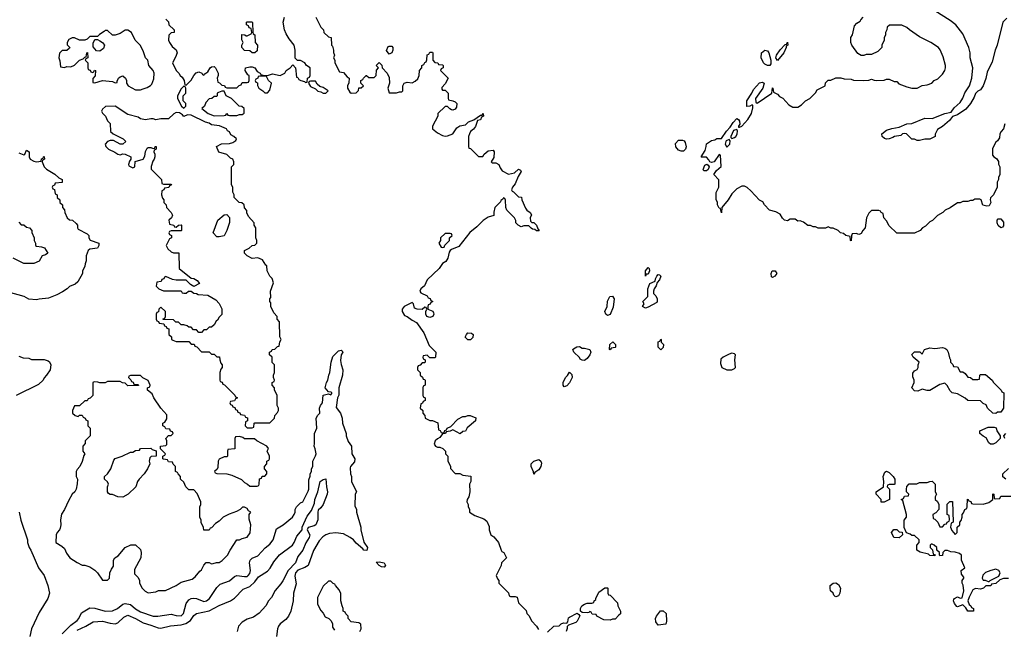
# Model space of a CAD drawing. Header units: inches. Extents: x 2348352 to 2479776, y 460422 to 613655.
# Tile 513 of 590: x 2435277 to 2443038, y 584006 to 588810. Entities that reach past the tile are written whole.
import ezdxf

# ---------------------------------------------------------------- set-up
doc = ezdxf.new("R2010")
doc.units = ezdxf.units.IN
doc.header["$MEASUREMENT"] = 0
doc.layers.add('C4538', color=7, linetype='Continuous')
doc.layers.add('C4548', color=7, linetype='Continuous')

msp = doc.modelspace()

# ---------------------------------------------------------------- linework, layer by layer
at = {"layer": 'C4538', "color": 4}
for points, elevation in [([(2436430, 588814), (2436450, 588794), (2436454, 588770), (2436494, 588730), (2436494, 588710), (2436470, 588706), (2436452, 588688), (2436451.3, 588650), (2436458, 588630), (2436479.8, 588599.8), (2436510, 588572), (2436518, 588550), (2436506.4, 588513.6), (2436482, 588470), (2436512, 588410), (2436532, 588390), (2436542, 588370), (2436556.9, 588356.9), (2436574, 588330), (2436578, 588298), (2436590, 588294), (2436630, 588334), (2436649, 588371), (2436669, 588391), (2436690, 588398), (2436714, 588390), (2436718, 588378), (2436730, 588374), (2436736.4, 588383.6), (2436760.2, 588399.8), (2436778, 588430), (2436790, 588438), (2436810, 588442), (2436822, 588430), (2436842, 588390), (2436842, 588370), (2436834, 588350), (2436838, 588318), (2436852.7, 588312.7), (2436870, 588294), (2436892.7, 588292.7), (2436898, 588278), (2436910, 588274), (2436990, 588274), (2437007.3, 588292.7), (2437022, 588298), (2437030, 588314), (2437070, 588314), (2437082, 588318), (2437086, 588330), (2437086, 588370), (2437076.4, 588376.4), (2437055.3, 588410), (2437058, 588430), (2437090, 588438.8), (2437110, 588438.8), (2437130, 588431), (2437150, 588402), (2437174, 588390), (2437178, 588378), (2437192.7, 588372.7), (2437230, 588371.3), (2437270, 588382.8), (2437330, 588371.3), (2437368, 588390), (2437378, 588410), (2437408.4, 588431.6), (2437430, 588454), (2437451.6, 588431.6), (2437458, 588358), (2437470, 588354), (2437478, 588338), (2437494, 588330), (2437522, 588322), (2437530, 588314), (2437542, 588318), (2437546, 588350), (2437562, 588358), (2437566, 588370), (2437566, 588430), (2437538, 588450), (2437526, 588470), (2437490, 588488), (2437468, 588488), (2437447.3, 588507.3), (2437448, 588570), (2437442, 588610), (2437400.2, 588660.2), (2437378, 588698), (2437364, 588730), (2437353.2, 588790), (2437364, 588830)], 72), ([(2437612, 588830), (2437623.6, 588803.6), (2437652, 588750), (2437672, 588730), (2437674, 588710), (2437710, 588674), (2437732, 588670), (2437734, 588610), (2437742, 588602), (2437751, 588571), (2437751.1, 588551.1), (2437758, 588530), (2437752, 588510), (2437762, 588490), (2437762, 588470), (2437798, 588398), (2437830, 588394), (2437859.6, 588359.6), (2437874, 588350), (2437872.7, 588312.7), (2437862, 588290), (2437862, 588270), (2437879.6, 588239.6), (2437890, 588232), (2437930, 588234), (2437947.3, 588252.7), (2437950, 588274), (2437970, 588274), (2437986, 588290), (2437966, 588310), (2437966, 588330), (2437982, 588338), (2437986, 588350), (2438008.4, 588371.6), (2438011.6, 588371.6), (2438030, 588354), (2438070, 588354), (2438086, 588370), (2438088.4, 588411.6), (2438106, 588430), (2438088, 588450), (2438110, 588474), (2438131.6, 588451.6), (2438134, 588430), (2438174, 588390), (2438190, 588354), (2438190.9, 588309.1), (2438178, 588270), (2438190, 588234), (2438247.3, 588232.7), (2438270, 588242), (2438290, 588242), (2438298, 588250), (2438298, 588290), (2438308.9, 588311.1), (2438330, 588318), (2438370, 588312), (2438394.6, 588325.4), (2438414.6, 588345.4), (2438426, 588370), (2438428, 588410), (2438446, 588430), (2438446, 588450), (2438462, 588458), (2438470, 588474), (2438482, 588478), (2438487.3, 588492.7), (2438490, 588534), (2438502, 588538), (2438510, 588554), (2438530, 588554), (2438534, 588550), (2438534, 588490), (2438550, 588474), (2438574, 588470), (2438578, 588458), (2438610, 588454), (2438614, 588450), (2438614, 588430), (2438598, 588422), (2438594, 588410), (2438654, 588350), (2438630, 588306), (2438603.6, 588276.4), (2438603.6, 588263.6), (2438610, 588254), (2438630, 588254), (2438654, 588230), (2438654, 588190), (2438658, 588178), (2438690, 588172), (2438710, 588162), (2438722, 588150), (2438719.6, 588120.4), (2438710, 588106), (2438690, 588098), (2438680.4, 588100.4), (2438667.3, 588107.3), (2438650, 588126), (2438630, 588126), (2438574, 588070), (2438572, 588050), (2438532, 587970), (2438532, 587950), (2438570, 587918), (2438610, 587898), (2438630, 587891.3), (2438650, 587896), (2438690, 587911), (2438723.3, 587956.7), (2438746, 587974), (2438790, 587981), (2438814.2, 588005.8), (2438858, 588022), (2438910, 588058), (2438922, 588058), (2438931.3, 588071.3), (2438932, 588050), (2438918, 588042), (2438910, 588022), (2438884.7, 588015.3), (2438870.6, 587969.4), (2438853.7, 587946.3), (2438831.3, 587930), (2438822, 587910), (2438814, 587890), (2438814, 587810), (2438818, 587798), (2438830, 587794), (2438892.7, 587732.7), (2438927.3, 587732.7), (2438938, 587750), (2438970, 587778), (2439010, 587782), (2439018, 587770), (2439015.3, 587724.7), (2438994, 587690), (2439002, 587682), (2439030, 587682), (2439054, 587670), (2439063.6, 587643.6), (2439079.6, 587619.6), (2439130, 587594), (2439177.2, 587602.8), (2439210, 587631), (2439223.6, 587623.6), (2439230, 587614), (2439206.4, 587573.6), (2439182.8, 587517.2), (2439161, 587490), (2439154, 587470), (2439158, 587458), (2439170, 587454), (2439210, 587414), (2439232.7, 587412.7), (2439234, 587390), (2439263.6, 587323.6), (2439274, 587310), (2439302, 587290), (2439311.1, 587271.1), (2439302, 587250), (2439303.6, 587223.6), (2439312.7, 587212.7), (2439330, 587212), (2439351.1, 587191.1), (2439362, 587162), (2439372, 587150), (2439370, 587146), (2439350, 587146), (2439336.4, 587156.4), (2439320.4, 587160.4), (2439307.3, 587167.3), (2439290, 587186), (2439250, 587186), (2439230, 587178), (2439206, 587190), (2439188.4, 587208.4), (2439187.3, 587227.3), (2439178, 587250), (2439118, 587310), (2439108, 587330), (2439107.3, 587387.3), (2439102, 587402), (2439090, 587406), (2439084.7, 587395.3), (2439070, 587386), (2439066, 587374), (2439021, 587330), (2439014, 587294), (2439014, 587266), (2438970, 587253.2), (2438930, 587228.7), (2438881.4, 587178.6), (2438826.2, 587133.8), (2438737.7, 587022.3), (2438681.6, 586998.4), (2438671, 586990), (2438662, 586978), (2438650.5, 586930), (2438635.8, 586904.2), (2438611, 586890), (2438584.7, 586850), (2438490, 586761.2), (2438467.9, 586712.1), (2438438, 586690), (2438431.3, 586670), (2438438, 586658), (2438490, 586634), (2438498, 586618), (2438512.7, 586612.7), (2438518, 586598), (2438534, 586590), (2438518, 586582), (2438512.7, 586567.3), (2438498, 586562), (2438494, 586550), (2438494, 586530), (2438532.7, 586512.7), (2438539.6, 586499.6), (2438542, 586490), (2438534, 586470), (2438510, 586462), (2438486, 586470), (2438478, 586490), (2438478, 586510), (2438486, 586530), (2438482, 586542), (2438470, 586546), (2438450, 586526), (2438410, 586528), (2438390, 586538), (2438382, 586570), (2438370, 586582), (2438306.8, 586550), (2438290.6, 586530), (2438290.6, 586510), (2438310, 586478.8), (2438330.6, 586470.6), (2438370, 586441), (2438404.7, 586424.7), (2438462, 586342), (2438503.5, 586243.5), (2438558, 586190), (2438554, 586150), (2438550, 586146), (2438510, 586146), (2438490, 586166), (2438458, 586162), (2438454, 586150), (2438458, 586138), (2438474, 586130), (2438474, 586110), (2438470, 586106), (2438450, 586106), (2438432.7, 586087.3), (2438418, 586082), (2438414, 586070), (2438414, 586050), (2438434, 586030), (2438434, 586010), (2438452.7, 585992.7), (2438458, 585978), (2438470, 585974), (2438472.7, 585967.3), (2438474, 585930), (2438458, 585922), (2438454, 585910), (2438454, 585850), (2438458, 585838), (2438474, 585830), (2438474, 585810), (2438458, 585802), (2438452.7, 585787.3), (2438438, 585782), (2438434, 585750), (2438454, 585730), (2438454, 585710), (2438471.3, 585691.3), (2438474, 585670), (2438510, 585652), (2438531.1, 585651.1), (2438572.7, 585632.7), (2438578, 585578), (2438592.7, 585572.7), (2438598, 585558), (2438610, 585554), (2438622, 585558), (2438627.3, 585572.7), (2438642, 585578), (2438646, 585590), (2438675.3, 585604.7), (2438730, 585662), (2438770, 585682), (2438790, 585682), (2438810, 585692), (2438828.4, 585691.6), (2438871.6, 585671.6), (2438870.9, 585649.1), (2438805.4, 585594.6), (2438790, 585568), (2438770, 585566), (2438750, 585546), (2438690, 585578), (2438670, 585568), (2438638, 585562), (2438634, 585550), (2438610, 585546), (2438590, 585518), (2438570, 585508), (2438552, 585490), (2438544.7, 585464.7), (2438554, 585450), (2438570, 585442), (2438590, 585442), (2438611.6, 585431.6), (2438634, 585410), (2438634, 585390), (2438651.6, 585371.6), (2438652.7, 585332.7), (2438672, 585290), (2438672.7, 585272.7), (2438710, 585234), (2438747.3, 585232.7), (2438770, 585222), (2438832.7, 585212.7), (2438832, 585170), (2438822, 585150), (2438824.7, 585090), (2438818, 585050), (2438804.7, 585030), (2438802, 585010), (2438812, 584990), (2438812.7, 584972.7), (2438822, 584950), (2438822, 584930), (2438863.6, 584903.6), (2438936, 584876), (2438958.8, 584858.8), (2438976.9, 584816.9), (2438978, 584790), (2438991.1, 584751.1), (2439014.4, 584734.4), (2439050.8, 584690.8), (2439071.3, 584630), (2439078, 584618), (2439092, 584610), (2439114, 584570), (2439074, 584530), (2439071.6, 584508.4), (2439034, 584430), (2439043.6, 584403.6), (2439054, 584390), (2439054, 584370), (2439130, 584294), (2439134, 584270), (2439144.7, 584264.7), (2439183.6, 584263.6), (2439198, 584258), (2439210, 584214), (2439270, 584154), (2439274, 584130), (2439291.6, 584111.6), (2439310, 584074), (2439351.1, 584031.1), (2439365.4, 584005.4)], 72), ([(2435270, 587760.7), (2435310, 587744.7), (2435318, 587750), (2435330, 587782), (2435351.3, 587770), (2435351, 587730), (2435361, 587710), (2435390, 587694), (2435410, 587690.8), (2435446, 587694), (2435450, 587714), (2435462, 587718), (2435466, 587730), (2435471.1, 587731.1), (2435472, 587710), (2435458, 587702), (2435454, 587690), (2435471.3, 587650), (2435490, 587631.3), (2435553.7, 587593.7), (2435584.7, 587564.7), (2435612, 587550), (2435612, 587528), (2435558, 587522), (2435552.7, 587507.3), (2435538, 587502), (2435534, 587490), (2435538, 587478), (2435552.7, 587472.7), (2435558, 587438), (2435574, 587430), (2435574, 587410), (2435594, 587390), (2435594, 587370), (2435614, 587350), (2435614, 587330), (2435631.6, 587311.6), (2435632, 587290), (2435652, 587250), (2435670, 587232), (2435694, 587230), (2435723.6, 587203.6), (2435732, 587190), (2435732, 587170), (2435739.6, 587159.6), (2435810, 587122), (2435822, 587110), (2435822, 587090), (2435831.6, 587071.6), (2435902, 587050), (2435902, 587030), (2435890.6, 587009.4), (2435830, 587002), (2435818, 586990), (2435802, 586950), (2435802, 586910), (2435792.7, 586887.3), (2435791.6, 586868.4), (2435772.7, 586827.3), (2435772, 586810), (2435736.9, 586743.1), (2435715.3, 586724.7), (2435670, 586708), (2435651.1, 586688.9), (2435615.3, 586664.7), (2435570, 586642), (2435503.6, 586616.4), (2435431.6, 586608.4), (2435410, 586602), (2435350, 586608.7), (2435312, 586628), (2435190, 586662)], 68), ([(2435270, 587214), (2435290, 587194), (2435310, 587194), (2435330, 587174), (2435354, 587170), (2435372, 587150), (2435372.7, 587132.7), (2435392, 587090), (2435392, 587070), (2435402, 587050), (2435402, 587030), (2435410, 587024.7), (2435450, 587020.7), (2435472.5, 587012.5), (2435498, 586970), (2435482, 586958), (2435454, 586950), (2435430, 586906), (2435390, 586888), (2435310, 586888), (2435226, 586930)], 64), ([(2435610.9, 583969.1), (2435681.7, 584038.3), (2435730, 584074.8), (2435742.7, 584090), (2435763.9, 584136.1), (2435830, 584174), (2435870, 584173), (2435950, 584148.4), (2436010, 584150.5), (2436049.2, 584170), (2436090, 584203), (2436110, 584210.5), (2436150, 584200.4), (2436190, 584166.7), (2436230, 584143.1), (2436330, 584110.5), (2436366, 584110), (2436470, 584125.5), (2436510, 584115.5), (2436550, 584113.4), (2436569.6, 584130.4), (2436589.6, 584210.4), (2436610, 584237.3), (2436630, 584247.7), (2436650, 584250.5), (2436670, 584247.7), (2436730, 584225.5), (2436750, 584230.7), (2436772.7, 584250), (2436830, 584336), (2436858.6, 584361.4), (2436930, 584386.8), (2436970, 584422.8), (2436990, 584430.8), (2437050, 584422), (2437070, 584422.8), (2437079, 584430), (2437090, 584444.7), (2437097, 584470), (2437089.5, 584530), (2437093.2, 584550), (2437110, 584566.8), (2437154.2, 584585.8), (2437212.5, 584647.5), (2437250, 584678), (2437274, 584710), (2437302.7, 584797.3), (2437355.3, 584830), (2437428.7, 584890), (2437442, 584910), (2437448.7, 584930), (2437449.1, 584950.9), (2437458, 584970), (2437490, 585002), (2437508.4, 585011.6), (2437550, 585094), (2437555.3, 585110), (2437556.4, 585183.6), (2437567.3, 585212.7), (2437568, 585230), (2437578, 585250), (2437578, 585270), (2437588, 585290), (2437588.4, 585331.6), (2437610, 585374), (2437613.2, 585390), (2437607.3, 585427.3), (2437598, 585450), (2437602, 585470), (2437602, 585550), (2437619, 585590), (2437615.1, 585670), (2437626, 585694), (2437642, 585710), (2437641.2, 585750), (2437649, 585770), (2437664, 585790), (2437670, 585851.3), (2437710, 585862), (2437730, 585854), (2437736.4, 585863.6), (2437738, 585870), (2437733.6, 585873.6), (2437710, 585878), (2437686, 585910), (2437696, 585950), (2437706, 585970), (2437712.7, 586010), (2437722.7, 586030), (2437732, 586110), (2437744.9, 586155.1), (2437790, 586200.7), (2437810, 586204.7), (2437819.8, 586199.8), (2437824.7, 586190), (2437811, 586170), (2437805.2, 586125.2), (2437810, 586094), (2437824.7, 586050), (2437821, 586010), (2437792, 585910), (2437791.6, 585851.6), (2437782, 585830), (2437772.7, 585752.7), (2437804.7, 585710), (2437818, 585670), (2437822, 585630), (2437851.3, 585550), (2437851.3, 585530), (2437866.4, 585486.4), (2437891.3, 585450), (2437896, 585390), (2437918, 585350), (2437915.3, 585324.7), (2437884.7, 585290), (2437882, 585278), (2437884.7, 585230), (2437891.3, 585210), (2437891.6, 585171.6), (2437932, 585090), (2437922, 585070), (2437919.6, 584979.6), (2437931.1, 584951.1), (2437931.3, 584930), (2437966, 584810), (2437966, 584790), (2437990, 584694), (2438018, 584650), (2438012.7, 584627.3), (2437990, 584629), (2437981.2, 584641.2), (2437930, 584684), (2437909, 584710), (2437882, 584730), (2437830, 584757.2), (2437770, 584765.2), (2437719.8, 584760.2), (2437690.5, 584749.5), (2437666.4, 584733.6), (2437636.7, 584703.3), (2437592.3, 584627.7), (2437550.7, 584510), (2437526, 584494), (2437470, 584471.8), (2437450.6, 584450), (2437445.8, 584425.8), (2437456.8, 584363.2), (2437434.8, 584290), (2437434, 584230), (2437414.8, 584150), (2437396, 584110), (2437375.9, 584084.1), (2437330, 584048.7), (2437316, 584030), (2437310.6, 584009.4), (2437301, 583950)], 68), ([(2435270, 586158), (2435305.4, 586145.4), (2435350, 586142), (2435370, 586132), (2435471.6, 586131.6), (2435502, 586122), (2435512.7, 586112.7), (2435522, 586090), (2435518, 586050), (2435490, 586008), (2435471.1, 585988.9), (2435462, 585970), (2435425.4, 585934.6), (2435250, 585848)], 68), ([(2435730, 584000.3), (2435799, 584030), (2435856.3, 584063.7), (2435930, 584070.4), (2435990, 584054.9), (2436030, 584050.4), (2436050, 584057.1), (2436098, 584102), (2436130, 584118), (2436190, 584092.2), (2436250, 584055.8), (2436310, 584039.3), (2436370, 584016.3), (2436390, 584014), (2436465.4, 584034.6), (2436550, 584042.4), (2436587.2, 584052.8), (2436623.3, 584076.7), (2436650, 584114.8), (2436670, 584130.7), (2436770, 584150.4), (2436850, 584194), (2436938, 584230), (2436970, 584251.3), (2437037.5, 584322.5), (2437090, 584344.4), (2437130, 584379.5), (2437160.8, 584419.2), (2437230, 584464.9), (2437250.9, 584489.1), (2437281, 584539), (2437325.8, 584594.2), (2437427.3, 584670), (2437440.5, 584690), (2437460.8, 584739.2), (2437502.7, 584790), (2437504.5, 584810), (2437542.2, 584897.8), (2437577.6, 584942.4), (2437600.1, 584999.9), (2437604.2, 585030), (2437626.9, 585090), (2437645.6, 585170), (2437670, 585186), (2437690, 585191.3), (2437694.4, 585130), (2437703.1, 585090), (2437700.4, 585070), (2437670, 584988.7), (2437650, 584962), (2437630, 584946), (2437626, 584930), (2437626, 584870), (2437617.8, 584842.3), (2437610.2, 584829.8), (2437597.8, 584822.2), (2437550.6, 584809.4), (2437542.8, 584790), (2437563.7, 584750), (2437558.7, 584730), (2437532.4, 584687.6), (2437508.5, 584630), (2437470, 584580.9), (2437450.2, 584529.8), (2437392.9, 584470), (2437352.1, 584387.9), (2437336.4, 584363.6), (2437290, 584311.6), (2437263.1, 584256.9), (2437239.3, 584230), (2437216.3, 584190), (2437166.1, 584133.9), (2437119.5, 584100.5), (2437070, 584085.6), (2437030, 584061.3), (2437000.9, 584030), (2436990.3, 583989.7)], 64), ([(2435272, 584930), (2435285.4, 584865.4), (2435338, 584710), (2435338, 584690), (2435351.3, 584650), (2435364.7, 584630), (2435424.7, 584490), (2435471.3, 584430), (2435498, 584350), (2435511.3, 584290), (2435498, 584250), (2435430, 584138), (2435371, 584010), (2435358, 583950)], 68), ([(2437958, 583990), (2437968, 584010), (2437967.3, 584047.3), (2437950, 584058), (2437890, 584066), (2437866, 584090), (2437866, 584110), (2437847.3, 584127.3), (2437842, 584142), (2437826, 584150), (2437828, 584170), (2437818, 584190), (2437808, 584230), (2437807.3, 584287.3), (2437796.4, 584316.4), (2437766, 584350), (2437762, 584362), (2437747.3, 584367.3), (2437730, 584386), (2437710, 584386), (2437670, 584346), (2437623.6, 584256.4), (2437625.4, 584205.4), (2437650, 584154), (2437670, 584134), (2437685.4, 584105.4), (2437714, 584090), (2437732.7, 584072.7), (2437742, 584050), (2437743.6, 584023.6), (2437758, 583998)], 72), ([(2440000, 584116.6), (2439970, 584086), (2439950, 584086), (2439930, 584078), (2439880.4, 584080.4), (2439826, 584110), (2439822, 584122), (2439790, 584126), (2439782, 584142), (2439770, 584146), (2439762, 584138), (2439750, 584135.3), (2439710, 584138), (2439698, 584150), (2439698, 584170), (2439708.9, 584191.1), (2439730, 584204.7), (2439750, 584212), (2439787.3, 584212.7), (2439802, 584218), (2439806, 584230), (2439818, 584242), (2439818, 584250), (2439842, 584298), (2439890, 584332), (2439910, 584334), (2439914, 584330), (2439914, 584290), (2439918, 584278), (2439930, 584274), (2439990, 584214), (2439992, 584190), (2440000, 584174)], 72), ([(2439436.4, 583983.6), (2439488.4, 584031.6), (2439530, 584034), (2439546, 584050), (2439563.1, 584056.9), (2439590, 584054), (2439596.4, 584063.6), (2439604, 584096), (2439610, 584102), (2439672, 584132), (2439683.6, 584123.6), (2439691.6, 584111.6), (2439690, 584106), (2439672, 584070), (2439659.8, 584060.2), (2439602, 584038), (2439592, 584028), (2439592, 584012), (2439584.7, 583990)], 72)]:
    msp.add_lwpolyline(points, dxfattribs=dict(at, elevation=elevation))
for points, elevation in [([(2437130, 588548), (2437108.4, 588548.4), (2437090, 588566), (2437050, 588568), (2437028.7, 588590), (2437028, 588610), (2437038, 588630), (2437027.3, 588652.7), (2437027.3, 588692.7), (2437052, 588692), (2437062, 588682), (2437070, 588682), (2437102, 588698), (2437106, 588710), (2437102, 588742), (2437087.3, 588747.3), (2437082, 588762), (2437066, 588770), (2437066, 588790), (2437070, 588794), (2437107.3, 588792.7), (2437112.7, 588787.3), (2437114, 588710), (2437118, 588698), (2437131.6, 588691.6), (2437134, 588630), (2437152, 588610), (2437150, 588566)], 72), ([(2436130, 588728), (2436110, 588728), (2436070, 588702), (2436030, 588688.7), (2436010, 588688.7), (2435970, 588726), (2435950, 588726), (2435943.6, 588716.4), (2435906.4, 588693.6), (2435890, 588678), (2435830, 588678), (2435810, 588658), (2435790, 588648), (2435750, 588648), (2435710, 588668), (2435690, 588668), (2435665.4, 588654.6), (2435652, 588630), (2435652.7, 588612.7), (2435672, 588590), (2435670, 588586), (2435650, 588568.7), (2435612.7, 588567.3), (2435590, 588546), (2435584.7, 588510), (2435592.7, 588487.3), (2435598, 588438), (2435630, 588434), (2435650, 588442), (2435680.4, 588439.6), (2435710, 588452), (2435750, 588492), (2435778, 588502), (2435790, 588514), (2435802, 588518), (2435806, 588550), (2435812, 588552), (2435814, 588510), (2435798, 588502), (2435794, 588490), (2435814, 588470), (2435814, 588430), (2435818, 588418), (2435832.7, 588412.7), (2435838, 588398), (2435850, 588394), (2435862, 588398), (2435867.3, 588412.7), (2435874, 588410), (2435871.6, 588368.4), (2435852.7, 588347.3), (2435854, 588314), (2435870, 588312), (2435930, 588331.3), (2436010, 588322), (2436030, 588312), (2436046, 588314), (2436046, 588326), (2436055.3, 588350), (2436070, 588361), (2436090, 588366.8), (2436111, 588350), (2436118.8, 588330), (2436118, 588310), (2436132, 588290), (2436190, 588258), (2436230, 588258), (2436250, 588264.7), (2436283.1, 588276.9), (2436308.9, 588291.1), (2436318, 588302), (2436334.6, 588345.4), (2436338, 588390), (2436328.9, 588408.9), (2436295.3, 588450), (2436288, 588490), (2436268.7, 588510), (2436250, 588566), (2436228, 588610), (2436188, 588650), (2436158, 588710)], 72), ([(2435910, 588562), (2435884, 588564), (2435855.3, 588595.3), (2435855.3, 588624.7), (2435870, 588654), (2435890, 588654), (2435910, 588642.8), (2435930.5, 588630.5), (2435946.8, 588610), (2435937.5, 588582.5)], 72), ([(2438190, 588538), (2438168.7, 588568.7), (2438182, 588598), (2438190, 588602), (2438210, 588602), (2438218, 588590), (2438218, 588570), (2438210, 588548)], 72), ([(2437210, 588366), (2437170, 588366), (2437158, 588362), (2437154, 588350), (2437138, 588342), (2437134, 588330), (2437138, 588318), (2437151.6, 588311.6), (2437152.7, 588292.7), (2437162, 588270), (2437194, 588250), (2437210, 588234), (2437230, 588234), (2437250, 588254), (2437262, 588310), (2437238, 588330), (2437222, 588362)], 72), ([(2437610, 588326), (2437570, 588326), (2437558, 588322), (2437554, 588310), (2437570, 588284.7), (2437610, 588264.7), (2437628, 588248), (2437650, 588242.8), (2437670, 588231.3), (2437690, 588232), (2437708, 588250), (2437670, 588275.3), (2437644, 588284), (2437623.1, 588303.1)], 72), ([(2436570, 588286), (2436550, 588266), (2436522, 588210), (2436522, 588190), (2436552, 588130), (2436570, 588112), (2436588, 588130), (2436588, 588150), (2436566, 588170), (2436566, 588210), (2436586, 588230), (2436586, 588270), (2436582, 588282)], 72), ([(2436890, 588246), (2436870, 588246), (2436843.6, 588236.4), (2436834, 588230), (2436834, 588210), (2436830, 588206), (2436810, 588206), (2436791.6, 588188.4), (2436770, 588186), (2436743.6, 588156.4), (2436734, 588130), (2436714, 588110), (2436762, 588070), (2436810, 588052), (2436890, 588054), (2436902, 588058), (2436910, 588072), (2436918, 588058), (2436930, 588054), (2436990, 588054), (2437010, 588062), (2437030, 588062), (2437047.3, 588072.7), (2437046, 588110), (2437027.3, 588127.3), (2437006, 588130), (2436946, 588190), (2436906, 588210)], 72), ([(2436030, 588128), (2435952.7, 588127.3), (2435930, 588106), (2435922, 588090), (2435930, 588074), (2435954, 588050), (2435970, 588014), (2435991.6, 587991.6), (2435994, 587930), (2436014, 587910), (2436094, 587870), (2436114, 587850), (2436090.9, 587829.1), (2436070, 587828), (2436017.2, 587857.2), (2435990, 587859), (2435970, 587849), (2435951, 587830), (2435956, 587810), (2435978, 587790), (2436027.3, 587767.3), (2436050, 587751.3), (2436070, 587744.7), (2436090, 587752), (2436110, 587751.3), (2436154, 587730), (2436154, 587710), (2436143.6, 587696.4), (2436134, 587670), (2436138, 587658), (2436170, 587642), (2436186, 587650), (2436187.3, 587692.7), (2436250, 587712), (2436264.7, 587735.3), (2436268.9, 587771.1), (2436283.1, 587796.9), (2436290, 587802), (2436310, 587802), (2436330, 587794), (2436342, 587798), (2436346, 587810), (2436354, 587810), (2436354, 587790), (2436338, 587782), (2436334, 587770), (2436342, 587750), (2436342, 587730), (2436338, 587710), (2436326, 587694), (2436312.7, 587652.7), (2436312.7, 587632.7), (2436394, 587550), (2436398, 587518), (2436410, 587514), (2436470, 587514), (2436474, 587510), (2436458, 587502), (2436451.6, 587488.4), (2436418, 587482), (2436414, 587470), (2436398, 587462), (2436394, 587430), (2436403.6, 587403.6), (2436414, 587390), (2436414, 587370), (2436431.6, 587351.6), (2436434, 587330), (2436471.1, 587291.1), (2436482, 587270), (2436474, 587250), (2436454, 587230), (2436458, 587198), (2436491.6, 587191.6), (2436498, 587178), (2436510, 587174), (2436528.4, 587191.6), (2436550, 587194), (2436554, 587190), (2436554, 587150), (2436550, 587146), (2436470, 587146), (2436458, 587142), (2436454, 587130), (2436458, 587118), (2436474, 587110), (2436474, 587090), (2436458, 587082), (2436432, 587030), (2436445.4, 587005.4), (2436470, 586982), (2436490, 586974), (2436532.7, 586972.7), (2436534, 586850), (2436630, 586772), (2436650, 586771.3), (2436675.3, 586755.3), (2436694, 586730), (2436650, 586708), (2436623.1, 586723.1), (2436590, 586758), (2436510, 586758), (2436483.1, 586763.1), (2436430, 586786), (2436418, 586782), (2436412.7, 586767.3), (2436398, 586762), (2436392.7, 586747.3), (2436358, 586742), (2436354, 586710), (2436374, 586690), (2436410, 586674), (2436550, 586674), (2436558, 586658), (2436570, 586654), (2436590, 586654), (2436608.4, 586671.6), (2436630, 586672), (2436650, 586654), (2436671.6, 586651.6), (2436683.6, 586643.6), (2436759.6, 586639.6), (2436823.6, 586603.6), (2436850, 586574), (2436871.1, 586531.1), (2436870, 586486), (2436850, 586466), (2436836.9, 586443.1), (2436825.4, 586434.6), (2436810, 586406), (2436790, 586386), (2436770, 586386), (2436750, 586366), (2436730, 586366), (2436710, 586346), (2436690, 586346), (2436670, 586366), (2436647.3, 586367.3), (2436630, 586386), (2436610, 586386), (2436596.4, 586396.4), (2436570, 586406), (2436550, 586406), (2436530, 586426), (2436507.3, 586427.3), (2436490, 586446), (2436407.3, 586447.3), (2436407.3, 586452.7), (2436422, 586458), (2436426, 586470), (2436426, 586510), (2436390, 586546), (2436374, 586530), (2436372.7, 586507.3), (2436358, 586502), (2436354, 586490), (2436354, 586450), (2436358, 586438), (2436372.7, 586432.7), (2436378, 586418), (2436412.7, 586412.7), (2436418, 586398), (2436432.7, 586392.7), (2436438, 586378), (2436452.7, 586372.7), (2436454, 586330), (2436474, 586310), (2436474, 586290), (2436483.6, 586283.6), (2436510, 586274), (2436610, 586274), (2436630, 586254), (2436652.7, 586252.7), (2436658, 586238), (2436672.7, 586232.7), (2436710, 586194), (2436770, 586194), (2436790, 586174), (2436810, 586174), (2436830, 586154), (2436852.7, 586152.7), (2436854, 586130), (2436863.6, 586103.6), (2436874, 586090), (2436874, 586070), (2436863.6, 586056.4), (2436854, 586030), (2436854, 585970), (2436858, 585958), (2436872.7, 585952.7), (2436878, 585938), (2436892.7, 585932.7), (2436974, 585850), (2436978, 585838), (2436994, 585830), (2436978, 585822), (2436970, 585806), (2436938, 585802), (2436934, 585790), (2436938, 585778), (2436952.7, 585772.7), (2436958, 585758), (2436972.7, 585752.7), (2436978, 585738), (2436992.7, 585732.7), (2436998, 585718), (2437012.7, 585712.7), (2437018, 585698), (2437050, 585694), (2437058, 585678), (2437072.7, 585672.7), (2437074, 585650), (2437058, 585642), (2437054, 585610), (2437070, 585594), (2437110, 585594), (2437122, 585598), (2437126, 585630), (2437130, 585634), (2437250, 585634), (2437286, 585670), (2437288.4, 585691.6), (2437310, 585714), (2437318, 585730), (2437318, 585750), (2437308, 585770), (2437306, 585850), (2437286, 585890), (2437286, 585910), (2437266, 585930), (2437266, 585950), (2437282, 585958), (2437286, 585970), (2437278, 585990), (2437278, 586010), (2437286, 586030), (2437286, 586090), (2437268.4, 586108.4), (2437266, 586150), (2437246, 586170), (2437246, 586190), (2437262, 586198), (2437268.4, 586211.6), (2437287.3, 586212.7), (2437310, 586234), (2437322, 586238), (2437328.4, 586271.6), (2437338, 586290), (2437328, 586310), (2437326, 586430), (2437306, 586450), (2437306, 586470), (2437280.4, 586500.4), (2437258, 586550), (2437258, 586578), (2437248, 586590), (2437248, 586610), (2437258, 586622), (2437255.3, 586670), (2437277.2, 586737.2), (2437268, 586770), (2437248, 586790), (2437228, 586830), (2437226, 586870), (2437216.4, 586876.4), (2437190, 586918), (2437154, 586934), (2437109.3, 586929.3), (2437069.4, 586949.4), (2437048.7, 586970), (2437050, 586992), (2437086, 587010), (2437108.4, 587031.6), (2437130, 587034), (2437146, 587050), (2437146, 587070), (2437138, 587090), (2437138, 587170), (2437126, 587190), (2437126, 587210), (2437080.4, 587260.4), (2437068.4, 587288.4), (2437067.3, 587307.3), (2437048.4, 587328.4), (2437046, 587350), (2437027.3, 587367.3), (2437006, 587370), (2436968.4, 587408.4), (2436968, 587430), (2436958, 587450), (2436958, 587490), (2436946, 587510), (2436948, 587650), (2436966, 587670), (2436966, 587690), (2436958, 587710), (2436940.2, 587720.2), (2436910, 587748.7), (2436846, 587766), (2436828, 587810), (2436868.4, 587831.6), (2436930, 587834), (2436956.4, 587843.6), (2436982, 587858), (2436986, 587870), (2436966, 587890), (2436942, 587902), (2436930, 587926), (2436915.3, 587935.3), (2436908, 587950), (2436853.2, 587973.2), (2436790, 587982), (2436770, 587995.3), (2436742, 588002), (2436630, 588059), (2436599.6, 588060.4), (2436570, 588048), (2436560.4, 588060.4), (2436536.4, 588076.4), (2436510, 588078), (2436491.6, 588068.4), (2436450, 588028), (2436390, 588028), (2436350, 588022), (2436330, 588028.7), (2436310, 588028.7), (2436270, 588022), (2436230, 588028.7), (2436210, 588042), (2436130, 588062)], 72), ([(2436830, 587098), (2436802, 587130), (2436838, 587230), (2436890, 587272), (2436910, 587274), (2436931.6, 587251.6), (2436931.6, 587211.6), (2436911.3, 587150), (2436890, 587108), (2436850, 587098)], 72), ([(2438670, 587126), (2438630, 587126), (2438594, 587090), (2438594, 587070), (2438582, 587050), (2438598, 587018), (2438610, 587014), (2438622, 587018), (2438627.3, 587032.7), (2438666, 587070), (2438666, 587090), (2438686, 587110), (2438682, 587122)], 72), ([(2439910, 586478), (2439898, 586490), (2439889.1, 586510.9), (2439908.7, 586550), (2439909.1, 586590.9), (2439928, 586630), (2439950, 586632), (2439962, 586610), (2439955.3, 586544.7), (2439930, 586488)], 72), ([(2438830, 586288), (2438808.4, 586288.4), (2438788.4, 586308.4), (2438798, 586330), (2438810, 586342), (2438839.6, 586339.6), (2438852, 586330), (2438850, 586306)], 72), ([(2439710, 586222), (2439730, 586222), (2439772, 586210), (2439778.8, 586190), (2439770.7, 586170), (2439750, 586139), (2439730, 586124), (2439710, 586126), (2439695.3, 586135.3), (2439688.4, 586148.4), (2439646, 586190), (2439638, 586210), (2439643.1, 586216.9), (2439668.4, 586231.6), (2439690, 586234)], 72), ([(2439930, 586208), (2439926, 586210), (2439928.7, 586250), (2439951.3, 586271.3), (2439974, 586250), (2439974, 586230), (2439970, 586226), (2439938, 586222)], 72), ([(2436230, 586006), (2436150, 586006), (2436138, 586002), (2436134, 585990), (2436152.7, 585972.7), (2436158, 585958), (2436172.7, 585952.7), (2436178, 585938), (2436210, 585934), (2436212.7, 585927.3), (2436130, 585926), (2436110, 585946), (2436088.4, 585948.4), (2436070, 585958), (2435970, 585958), (2435950, 585948), (2435910, 585948), (2435894.6, 585954.6), (2435863.6, 585956.4), (2435854, 585950), (2435852.7, 585847.3), (2435832.7, 585827.3), (2435818, 585822), (2435810, 585806), (2435790, 585806), (2435750, 585766), (2435710, 585766), (2435694, 585730), (2435694, 585710), (2435714, 585690), (2435738, 585682), (2435750, 585694), (2435770, 585694), (2435778, 585678), (2435794, 585670), (2435798, 585658), (2435814, 585650), (2435814, 585610), (2435834, 585590), (2435834, 585530), (2435794, 585490), (2435794, 585470), (2435774, 585450), (2435774, 585410), (2435791.3, 585390), (2435783.6, 585376.4), (2435771.1, 585328.9), (2435751.6, 585288.4), (2435730, 585266), (2435722, 585250), (2435722, 585210), (2435732, 585190), (2435731.6, 585151.6), (2435722, 585110), (2435712, 585090), (2435692, 585070), (2435662, 585018), (2435631.3, 584950), (2435607.1, 584912.9), (2435598, 584870), (2435602, 584830), (2435596.9, 584803.1), (2435592, 584790), (2435572, 584770), (2435564.7, 584750), (2435562, 584690), (2435610, 584662), (2435630, 584642), (2435646.4, 584606.4), (2435672, 584570), (2435730, 584532), (2435770, 584512), (2435790, 584512), (2435830, 584498), (2435870, 584472), (2435891.1, 584451.1), (2435930, 584394), (2435970, 584394), (2435986, 584410), (2435988.9, 584451.1), (2436000.4, 584479.6), (2436016.4, 584503.6), (2436018, 584550), (2436028, 584570), (2436054.6, 584585.4), (2436110, 584652), (2436152.7, 584672.7), (2436190, 584672), (2436230, 584634), (2436234, 584610), (2436232, 584570), (2436183.6, 584476.4), (2436183.6, 584443.6), (2436210, 584414), (2436222, 584390), (2436222, 584370), (2436242, 584330), (2436265.4, 584305.4), (2436290, 584294), (2436350, 584302), (2436371.6, 584311.6), (2436427.3, 584312.7), (2436510, 584352), (2436550, 584378), (2436638, 584402), (2436660.4, 584419.6), (2436696.4, 584463.6), (2436710, 584474), (2436728.4, 584511.6), (2436748.4, 584531.6), (2436770, 584532), (2436790, 584522), (2436803.6, 584523.6), (2436828.7, 584531.3), (2436850, 584532), (2436872.9, 584547.1), (2436915.3, 584590), (2436935.3, 584630), (2436988.9, 584711.1), (2437010, 584712), (2437030, 584722), (2437070, 584732), (2437093.6, 584766.4), (2437098, 584830), (2437087.3, 584872.7), (2437086, 584910), (2437098, 584930), (2437080.2, 584940.2), (2437070, 584958), (2437050, 584968), (2437032.7, 584967.3), (2437014, 584950), (2436985.4, 584934.6), (2436927.1, 584912.9), (2436882, 584890), (2436850, 584858), (2436819.6, 584840.4), (2436790, 584806), (2436778, 584802), (2436770, 584786), (2436730, 584786), (2436727.3, 584807.3), (2436708.4, 584848.4), (2436707.3, 584867.3), (2436698, 584890), (2436698, 584970), (2436706, 584990), (2436706, 585010), (2436676.4, 585076.4), (2436650, 585106), (2436610, 585106), (2436586, 585130), (2436570, 585166), (2436546, 585190), (2436546, 585210), (2436526, 585230), (2436522, 585242), (2436506, 585250), (2436506, 585290), (2436487.3, 585307.3), (2436482, 585322), (2436450, 585326), (2436442, 585342), (2436410, 585346), (2436406, 585350), (2436406, 585370), (2436422, 585378), (2436426, 585390), (2436387.3, 585427.3), (2436386, 585450), (2436430, 585454), (2436438, 585462), (2436438, 585490), (2436429, 585511), (2436450, 585534), (2436470, 585534), (2436486, 585550), (2436482, 585562), (2436467.3, 585567.3), (2436462, 585582), (2436430, 585586), (2436422, 585602), (2436406, 585610), (2436406, 585630), (2436422, 585638), (2436436.4, 585663.6), (2436436.4, 585696.4), (2436389.1, 585749.1), (2436335.3, 585830), (2436320.4, 585860.4), (2436286, 585890), (2436286, 585910), (2436302, 585918), (2436306, 585930), (2436290, 585966), (2436247.3, 585987.3)], 72), ([(2439570, 585918), (2439562, 585930), (2439562, 585950), (2439578, 585990), (2439594.6, 586005.4), (2439610, 586032), (2439630, 586014), (2439630.7, 585990), (2439610, 585949), (2439590, 585924)], 72), ([(2437010, 585526), (2436978, 585522), (2436974, 585510), (2436972.7, 585427.3), (2436918, 585422), (2436914, 585410), (2436914, 585370), (2436910, 585366), (2436890, 585366), (2436850, 585346), (2436842, 585330), (2436839.6, 585280.4), (2436832.7, 585267.3), (2436814, 585250), (2436818, 585238), (2436830, 585234), (2436910, 585232), (2436950, 585222), (2437025.4, 585185.4), (2437050, 585162), (2437074, 585150), (2437090, 585134), (2437150, 585134), (2437162, 585138), (2437166, 585150), (2437167.3, 585192.7), (2437182, 585198), (2437187.3, 585212.7), (2437210, 585214), (2437226, 585230), (2437226, 585250), (2437206, 585270), (2437206, 585290), (2437226, 585310), (2437226, 585330), (2437242, 585338), (2437246, 585350), (2437246, 585370), (2437228, 585410), (2437238, 585430), (2437226, 585450), (2437146, 585490), (2437127.3, 585507.3), (2437050, 585506), (2437036.4, 585516.4)], 72), ([(2436090, 585048), (2436050, 585048.7), (2436010, 585068), (2435990, 585068), (2435976.4, 585076.4), (2435968.9, 585088.9), (2435968.7, 585130), (2435978, 585150), (2435968.4, 585168.4), (2435946, 585190), (2435946, 585210), (2435970, 585232), (2435995.3, 585270), (2436020.2, 585339.8), (2436030, 585351.3), (2436086, 585370), (2436150, 585402), (2436170, 585402), (2436190, 585414), (2436222, 585418), (2436230, 585432), (2436310, 585434), (2436322, 585422), (2436352.7, 585412.7), (2436354, 585370), (2436312.7, 585367.3), (2436302, 585358), (2436298, 585330), (2436302, 585310), (2436284.7, 585270), (2436258, 585230), (2436218, 585190), (2436204.7, 585170), (2436192, 585130), (2436132, 585070)], 72), ([(2439330, 585228), (2439327.3, 585247.3), (2439308.9, 585288.9), (2439308, 585310), (2439329.2, 585330.8), (2439370, 585344.7), (2439384.7, 585330), (2439390, 585314), (2439386, 585290), (2439370, 585262), (2439338, 585242)], 72), ([(2438150, 584495.3), (2438130, 584498), (2438110, 584508.7), (2438086, 584534), (2438110, 584538), (2438150.6, 584530.6), (2438161, 584510)], 68)]:
    msp.add_lwpolyline(points, close=True, dxfattribs=dict(at, elevation=elevation))
at = {"layer": 'C4548', "color": 4}
for points, elevation in [([(2443057.6, 588822.4), (2443025.5, 588790), (2442981.6, 588610), (2442966, 588570), (2442942, 588478), (2442902.8, 588397.2), (2442892.8, 588347.2), (2442870.6, 588289.4), (2442850, 588258), (2442830, 588248), (2442810, 588228.7), (2442799.5, 588200.5), (2442770.4, 588149.6), (2442735.3, 588104.7), (2442670, 588061.2), (2442630, 588048), (2442604.5, 588015.5), (2442551.1, 587968.9), (2442510, 587946), (2442492.7, 587907.3), (2442492, 587890), (2442450, 587868.7), (2442411.6, 587868.4), (2442370, 587858), (2442350, 587858), (2442330, 587868), (2442308.4, 587868.4), (2442266, 587910), (2442252.5, 587912.5), (2442234, 587910), (2442222, 587898), (2442172, 587890), (2442159.3, 587880.7), (2442130, 587871.6), (2442110, 587869.3), (2442094.2, 587874.2), (2442074, 587890), (2442072.7, 587910), (2442110, 587940.4), (2442150, 587952.4), (2442210, 587962), (2442269.7, 587990.3), (2442310, 587993), (2442410, 588033), (2442470, 588030.6), (2442570, 588070.8), (2442619, 588081), (2442643.7, 588116.3), (2442690, 588158), (2442710, 588191.3), (2442727.2, 588232.8), (2442764, 588290), (2442781.2, 588350), (2442789, 588430), (2442769, 588510), (2442768.7, 588550), (2442759, 588590), (2442710, 588698), (2442655.3, 588770), (2442610, 588804), (2442490, 588879)], 68), ([(2443042, 587990), (2443032, 587950), (2443012, 587930), (2443002, 587910), (2442999.6, 587880.4), (2442983.6, 587856.4), (2442970, 587846), (2442943.6, 587796.4), (2442943.6, 587743.6), (2442954, 587730), (2442976.9, 587716.9), (2442991.6, 587691.6), (2442992.7, 587672.7), (2443002, 587650), (2443002, 587590), (2442992.7, 587567.3), (2442992, 587550), (2442982, 587530), (2442982, 587490), (2442952, 587430), (2442930, 587406), (2442926, 587390), (2442932, 587370), (2442918, 587342), (2442900.2, 587340.2), (2442869.2, 587349.2), (2442855.3, 587390), (2442845.4, 587394.6), (2442804.7, 587395.3), (2442790, 587386), (2442770, 587386), (2442750, 587378), (2442710, 587378), (2442690, 587368), (2442670, 587368), (2442610, 587328), (2442571.6, 587308.4), (2442554, 587290), (2442510, 587268), (2442471.1, 587228.9), (2442450, 587218), (2442416.9, 587183.1), (2442394, 587170), (2442374, 587150), (2442330, 587128), (2442190, 587128), (2442130, 587186), (2442110, 587226), (2442088.7, 587248.7), (2442082, 587282), (2442066, 587290), (2442062, 587302), (2442050, 587306), (2441990, 587306), (2441970, 587286), (2441952, 587250), (2441942, 587170), (2441922, 587150), (2441910, 587126), (2441899.6, 587120.4), (2441890, 587118), (2441870, 587126), (2441838, 587122), (2441832.7, 587107.3), (2441830, 587068), (2441826, 587070), (2441822, 587102), (2441788.7, 587108.7), (2441770, 587126), (2441746, 587130), (2441728.4, 587148.4), (2441690, 587168), (2441670, 587168), (2441650, 587178), (2441627.3, 587167.3), (2441570, 587166), (2441550, 587178), (2441530, 587178), (2441510, 587188), (2441490, 587188), (2441455.3, 587215.3), (2441430, 587226), (2441410, 587222), (2441390, 587238), (2441350, 587238), (2441330, 587226), (2441306, 587230), (2441290, 587246), (2441270, 587278), (2441236.4, 587296.4), (2441186, 587310), (2441148, 587350), (2441134.6, 587374.6), (2441108.9, 587388.9), (2441040.4, 587460.4), (2441010, 587488), (2440990, 587498), (2440970, 587498), (2440930, 587478), (2440890, 587438), (2440862, 587390), (2440812, 587330), (2440808.9, 587288.9), (2440802, 587322), (2440790, 587326), (2440778, 587350), (2440778, 587370), (2440767.3, 587392.7), (2440767.3, 587447.3), (2440788, 587490), (2440787.3, 587547.3), (2440748.7, 587590), (2440770, 587622), (2440807.3, 587652.7), (2440802, 587742), (2440790, 587748), (2440752, 587690), (2440730, 587684), (2440718, 587690), (2440710, 587706), (2440690, 587726), (2440650, 587726), (2440648, 587730), (2440680.2, 587779.8), (2440689, 587810), (2440690, 587832), (2440730, 587858), (2440756.4, 587863.6), (2440772.7, 587872.7), (2440810, 587874), (2440848.9, 587931.1), (2440878, 587962), (2440900.2, 587999.8), (2440930, 588031.3), (2440943.6, 588023.6), (2440951.1, 588011.1), (2440952.7, 587987.3), (2440942, 587970), (2440943.6, 587963.6), (2440950, 587962), (2440970, 587972), (2441016.2, 588023.8), (2441045.2, 588070), (2441056.5, 588116.5), (2441054.6, 588134.6), (2441050, 588138), (2441031.3, 588128.7), (2441007.3, 588127.3), (2441009.3, 588170.7), (2441048.7, 588230), (2441060.2, 588259.8), (2441107, 588313), (2441130, 588318.8), (2441144.7, 588310), (2441134.8, 588270), (2441076, 588190), (2441079.6, 588159.6), (2441090, 588151.3), (2441206, 588230), (2441210, 588272), (2441214, 588270), (2441218, 588238), (2441250, 588222), (2441265.4, 588205.4), (2441291.1, 588191.1), (2441339.6, 588139.6), (2441370, 588122), (2441410, 588122), (2441440.4, 588139.6), (2441470, 588172), (2441506, 588190), (2441550, 588234), (2441563.1, 588256.9), (2441626, 588290), (2441628.4, 588311.6), (2441650, 588334), (2441670, 588334), (2441708.9, 588351.1), (2441750, 588352), (2441776.4, 588343.6), (2441830, 588342), (2441850, 588334), (2441930, 588332), (2441970, 588334), (2441990, 588342), (2442012.7, 588332.7), (2442030, 588332), (2442090, 588334), (2442110, 588342), (2442130, 588342), (2442170, 588322), (2442190, 588322), (2442206, 588306), (2442270, 588281), (2442310, 588271.3), (2442350, 588271.3), (2442390, 588291.3), (2442430, 588298), (2442466, 588310), (2442486, 588330), (2442514.6, 588345.4), (2442550, 588382), (2442568, 588410), (2442575.3, 588430), (2442575.3, 588450), (2442556.5, 588516.5), (2442532.9, 588572.9), (2442518, 588590), (2442458, 588630), (2442370, 588675.3), (2442289.1, 588729.1), (2442270, 588748), (2442230, 588768), (2442132.7, 588767.3), (2442114, 588750), (2442112, 588730), (2442102, 588710), (2442102, 588690), (2442091.6, 588668.4), (2442091.1, 588648.9), (2442072, 588610), (2442071.3, 588590), (2442039.8, 588560.2), (2441990, 588535.3), (2441950, 588535.3), (2441930, 588528), (2441910, 588528), (2441883.1, 588543.1), (2441835.3, 588610), (2441828.7, 588630), (2441828.7, 588670), (2441842, 588690), (2441858, 588762), (2441876.4, 588783.6), (2441902, 588798), (2441906, 588810), (2441926, 588830)], 72), ([(2443042, 585510), (2443034, 585530), (2443048.7, 585550)], 72), ([(2443048.4, 585188.4), (2443027.3, 585207.3), (2443026, 585230), (2443070, 585274)], 72), ([(2443070, 584406), (2443030, 584406), (2443003.6, 584396.4), (2442970, 584366), (2442938, 584362), (2442931.3, 584348.7), (2442892.7, 584347.3), (2442874, 584330), (2442850, 584322), (2442810, 584328), (2442790, 584318), (2442759.8, 584260.2), (2442751.3, 584230), (2442761, 584201), (2442774, 584190), (2442778, 584178), (2442794, 584170), (2442794, 584150), (2442750, 584148), (2442735.3, 584175.3), (2442710, 584198), (2442670, 584182), (2442664.7, 584184.7), (2442644, 584210), (2442638, 584230), (2442640.4, 584239.6), (2442646, 584250), (2442670, 584262), (2442690, 584252), (2442706, 584254), (2442719, 584310), (2442714.6, 584354.6), (2442706, 584370), (2442706, 584390), (2442718, 584410), (2442718, 584418), (2442700.4, 584440.4), (2442698, 584470), (2442726, 584490), (2442699, 584550), (2442699, 584590), (2442684.7, 584604.7), (2442650, 584614), (2442616.4, 584616.4), (2442590, 584628), (2442570, 584626), (2442554, 584610), (2442551.3, 584588.7), (2442530, 584586), (2442526, 584590), (2442526, 584610), (2442506, 584630), (2442506, 584650), (2442486, 584670), (2442470, 584678), (2442462, 584678), (2442454, 584670), (2442454, 584650), (2442472.7, 584632.7), (2442478, 584598), (2442492.7, 584592.7), (2442490, 584586), (2442450, 584588), (2442439, 584599), (2442373.6, 584613.6), (2442349.2, 584629.2), (2442348, 584670), (2442366, 584690), (2442366, 584710), (2442330, 584746), (2442310, 584746), (2442296.4, 584756.4), (2442267.3, 584767.3), (2442248, 584808), (2442247.3, 584867.3), (2442266, 584890), (2442266, 584910), (2442238, 585018), (2442226, 585030), (2442242, 585038), (2442250, 585054), (2442282, 585058), (2442286, 585070), (2442266, 585090), (2442266, 585110), (2442268.4, 585131.6), (2442288.4, 585151.6), (2442347.3, 585152.7), (2442370, 585162), (2442430, 585162), (2442450, 585172), (2442470, 585174), (2442494, 585150), (2442494, 585090), (2442502, 585070), (2442494, 585050), (2442494, 585030), (2442510, 585014), (2442522, 584990), (2442522, 584950), (2442496.9, 584923.1), (2442474, 584910), (2442478, 584878), (2442490, 584874), (2442514, 584850), (2442530, 584814), (2442550, 584814), (2442570, 584834), (2442582, 584838), (2442586, 584850), (2442602, 584858), (2442606, 584870), (2442602, 584902), (2442588, 584910), (2442588.4, 584991.6), (2442607.3, 585012.7), (2442630, 585014), (2442634, 584850), (2442618, 584842), (2442614, 584810), (2442623.6, 584783.6), (2442650, 584754), (2442666, 584770), (2442666, 584810), (2442686, 584830), (2442686, 584850), (2442696.4, 584863.6), (2442706, 584890), (2442706, 584910), (2442716.4, 584923.6), (2442726, 584950), (2442742, 584958), (2442746, 584970), (2442747.3, 585032.7), (2442754, 585030), (2442758, 585018), (2442772.7, 585012.7), (2442778, 584998), (2442790, 584994), (2442870, 584992), (2442915.3, 585004.7), (2442946, 585030), (2442946, 585070), (2442950, 585074), (2442954, 585070), (2442958, 585038), (2442970, 585034), (2443002, 585038), (2443010, 585054), (2443090, 585054)], 72), ([(2440000, 584174), (2440012, 584150), (2440011.6, 584128.4), (2440000, 584116.6)], 72)]:
    msp.add_lwpolyline(points, dxfattribs=dict(at, elevation=elevation))
for points, elevation in [([(2441250, 588488), (2441238, 588510), (2441242, 588530), (2441270, 588572), (2441310, 588614), (2441322, 588618), (2441330, 588634), (2441331.3, 588610), (2441318, 588602), (2441318, 588590), (2441301, 588550)], 72), ([(2441190, 588448), (2441170, 588449), (2441150, 588459), (2441139, 588470), (2441122, 588510), (2441124, 588550), (2441150, 588571), (2441170, 588564.7), (2441181, 588550), (2441198, 588490), (2441198, 588462)], 72), ([(2440930, 587946), (2440902.8, 587937.2), (2440882, 587890), (2440882, 587882), (2440890, 587874), (2440910, 587881), (2440922, 587890), (2440932.3, 587907.7), (2440934.6, 587934.6)], 72), ([(2440490, 587774), (2440470, 587781.2), (2440447.7, 587807.7), (2440446, 587834), (2440470, 587860.7), (2440502, 587862), (2440514.8, 587854.8), (2440522.8, 587842.8), (2440530.9, 587809.1), (2440524.7, 587790), (2440510, 587775.3)], 72), ([(2440870, 587866), (2440844.7, 587855.3), (2440842, 587850), (2440838, 587830), (2440850, 587804.7), (2440873.2, 587830), (2440876.4, 587856.4)], 72), ([(2440670, 587618), (2440664, 587630), (2440676.4, 587663.6), (2440692, 587672), (2440703.6, 587663.6), (2440711, 587650), (2440704.7, 587630), (2440690, 587619)], 72), ([(2443010, 587168.7), (2442989.1, 587189.1), (2442982, 587210), (2442982, 587230), (2442990, 587242), (2443010, 587242), (2443030, 587214), (2443030, 587186), (2443023.6, 587176.4)], 72), ([(2440230, 586804), (2440214, 586806), (2440210, 586788), (2440210, 586832), (2440230, 586856), (2440238, 586850), (2440241, 586830)], 72), ([(2441210, 586778), (2441204, 586784), (2441199, 586810), (2441209, 586831), (2441230.7, 586830.7), (2441244.7, 586810), (2441230, 586788)], 72), ([(2440210, 586538), (2440186, 586550), (2440198, 586570), (2440188, 586590), (2440228, 586630), (2440229.2, 586690), (2440244, 586730), (2440286, 586750), (2440288, 586768), (2440298, 586790), (2440310, 586802), (2440319.6, 586799.6), (2440331.1, 586788.9), (2440319.6, 586760.4), (2440302, 586738), (2440294, 586714), (2440278, 586690), (2440272, 586670), (2440272.7, 586652.7), (2440290, 586634), (2440302, 586610), (2440302, 586590), (2440298, 586582), (2440230, 586546)], 72), ([(2440330, 586208), (2440308.7, 586230), (2440308.9, 586271.1), (2440322, 586278), (2440330, 586292), (2440334, 586290), (2440334, 586270), (2440352, 586250), (2440350, 586226)], 72), ([(2442690, 586034), (2442710, 586034), (2442730, 586022), (2442750, 585994), (2442771.6, 585991.6), (2442790, 585974), (2442830, 585974), (2442842, 585978), (2442846, 586010), (2442850, 586014), (2442890, 586014), (2442942, 585970), (2442951.6, 585951.6), (2443014, 585890), (2443018, 585878), (2443034, 585870), (2443031.6, 585748.4), (2443010, 585718), (2442983.6, 585716.4), (2442970, 585708), (2442946, 585710), (2442906, 585750), (2442895.3, 585775.3), (2442870, 585786), (2442850, 585806), (2442750, 585808), (2442728.4, 585828.4), (2442670, 585862), (2442626, 585870), (2442610, 585886), (2442588.4, 585928.4), (2442570, 585946), (2442530, 585935.3), (2442450, 585888.7), (2442430, 585888), (2442390, 585898), (2442356.9, 585883.1), (2442330, 585886), (2442309, 585909), (2442328, 585950), (2442328, 585970), (2442316.4, 585996.4), (2442316.4, 586023.6), (2442330, 586042), (2442350, 586054), (2442358, 586070), (2442358, 586090), (2442366, 586110), (2442318, 586150), (2442308, 586172), (2442330, 586192), (2442371.6, 586191.6), (2442390, 586174), (2442409, 586211), (2442450, 586224.7), (2442490, 586218), (2442550, 586226), (2442570, 586221), (2442584.7, 586210), (2442596, 586190), (2442604.7, 586144.7), (2442614, 586130), (2442614, 586110), (2442632.7, 586092.7), (2442638, 586078), (2442670, 586074)], 72), ([(2440890, 586182), (2440870, 586174), (2440822, 586150), (2440804.5, 586135.5), (2440799.8, 586099.8), (2440812, 586070), (2440850, 586051), (2440890, 586051.3), (2440910, 586062), (2440918, 586070), (2440914, 586130), (2440918, 586170), (2440910, 586178)], 76), ([(2442930, 585466), (2442916.4, 585476.4), (2442894.6, 585514.6), (2442870, 585528), (2442846, 585550), (2442846, 585570), (2442910, 585598), (2442958, 585598), (2442972.7, 585592.7), (2442978, 585570), (2443004.7, 585530), (2443004.7, 585510), (2442970, 585475.3), (2442950, 585466)], 72), ([(2442068, 585008), (2442066, 585030), (2442028, 585070), (2442028, 585090), (2442086, 585130), (2442088, 585170), (2442082, 585210), (2442096.4, 585243.6), (2442110, 585252), (2442130, 585242), (2442162, 585210), (2442174, 585190), (2442174, 585150), (2442170, 585146), (2442130, 585146), (2442118, 585142), (2442114, 585130), (2442134, 585110), (2442134, 585030), (2442090, 585008)], 72), ([(2442210, 584726), (2442168, 584730), (2442148.7, 584770), (2442167.3, 584792.7), (2442191.6, 584791.6), (2442210, 584774), (2442232.7, 584772.7), (2442234, 584750)], 72), ([(2442970, 584479.5), (2442932, 584470), (2442890, 584453.2), (2442867.9, 584432.1), (2442862, 584410), (2442870, 584394), (2442888, 584392), (2442910, 584382), (2442918, 584382), (2442926, 584390), (2442995.3, 584424.7), (2443004, 584450), (2442994, 584470)], 72), ([(2441710, 584262), (2441704.7, 584264.7), (2441694.6, 584274.6), (2441688.7, 584290), (2441669, 584310), (2441664, 584330), (2441665.2, 584350), (2441689.3, 584370.7), (2441710, 584371), (2441730, 584358), (2441746, 584330), (2441741, 584290), (2441730, 584268.7)], 72), ([(2440310, 584038), (2440290, 584066), (2440288.7, 584090), (2440295.3, 584110), (2440329, 584151), (2440350, 584152), (2440371.3, 584130), (2440374, 584070), (2440370, 584046)], 72)]:
    msp.add_lwpolyline(points, close=True, dxfattribs=dict(at, elevation=elevation))

doc.saveas('drawing.dxf')
